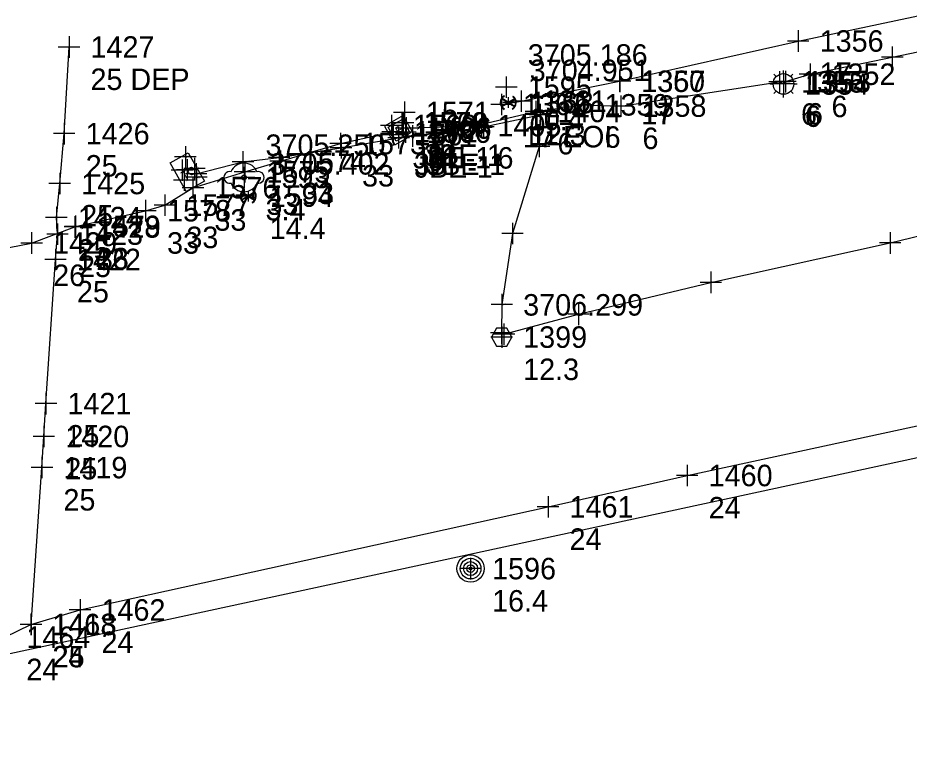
# Model space of a CAD drawing. Extents: x 352921 to 392463, y 10654752 to 10749237.
# Drawn here: x 389075.6 to 389283, y 10658730.9 to 10658904.6 of the extents above; entities that cross this region are included whole.
import ezdxf

# ---------------------------------------------------------------- set-up
doc = ezdxf.new("R2010")
doc.units = 0
for name, color, linetype in [('GAS', 7, 'Continuous'), ('GAS_#', 7, 'Continuous'), ('GAS_DES', 7, 'Continuous'), ('GAS_SPOT', 7, 'Continuous'), ('LIMITS', 7, 'Continuous'), ('TC', 7, 'Continuous'), ('TC_#', 7, 'Continuous'), ('TC_DES', 7, 'Continuous'), ('TC_ELEV', 7, 'Continuous'), ('TC_SPOT', 7, 'Continuous'), ('UE', 7, 'Continuous'), ('UE_#', 7, 'Continuous'), ('UE_DES', 7, 'Continuous'), ('UE_ELEV', 7, 'Continuous'), ('UE_SPOT', 7, 'Continuous'), ('W_#', 7, 'Continuous'), ('W_DES', 7, 'Continuous'), ('W_ELEV', 7, 'Continuous'), ('W_SPOT', 7, 'Continuous'), ('WATER', 7, 'Continuous')]:
    doc.layers.add(name, color=color, linetype=linetype)

msp = doc.modelspace()

# ---------------------------------------------------------------- linework, layer by layer
at = {"layer": 'GAS'}
for points in [[(389078.72, 10658763.39), (389081.22, 10658799.88), (389081.66, 10658807.12), (389082.15, 10658814.77), (389084.36, 10658848.32), (389084.84, 10658854.22), (389084.57, 10658858.06), (389085.36, 10658866), (389086.4, 10658877.61), (389087.52, 10658897.76)], [(389072.6, 10658760.4), (389078.62, 10658763.36), (389090.08, 10658766.74), (389198.96, 10658790.73), (389231.32, 10658798.04), (389293.44, 10658811.44), (389333.32, 10658819.87), (389373.23, 10658828.19), (389417.63, 10658838.09), (389441.59, 10658843.51), (389468.71, 10658849.13), (389508.62, 10658858.22), (389630.93, 10658885.56), (389658.83, 10658891.85)]]:
    msp.add_lwpolyline(points, dxfattribs=at)
at = {"layer": 'GAS_SPOT'}
for p, q in [((389087.52, 10658900.26), (389087.52, 10658895.26)), ((389090.02, 10658897.76), (389085.02, 10658897.76)), ((389086.4, 10658880.11), (389086.4, 10658875.11)), ((389088.9, 10658877.61), (389083.9, 10658877.61)), ((389085.36, 10658868.5), (389085.36, 10658863.5)), ((389087.86, 10658866), (389082.86, 10658866)), ((389084.57, 10658860.56), (389084.57, 10658855.56)), ((389087.07, 10658858.06), (389082.07, 10658858.06)), ((389084.84, 10658856.72), (389084.84, 10658851.72)), ((389087.34, 10658854.22), (389082.34, 10658854.22)), ((389084.36, 10658850.82), (389084.36, 10658845.82)), ((389086.86, 10658848.32), (389081.86, 10658848.32)), ((389082.15, 10658817.27), (389082.15, 10658812.27)), ((389084.65, 10658814.77), (389079.65, 10658814.77)), ((389081.66, 10658809.62), (389081.66, 10658804.62)), ((389084.16, 10658807.12), (389079.16, 10658807.12)), ((389081.22, 10658802.38), (389081.22, 10658797.38)), ((389083.72, 10658799.88), (389078.72, 10658799.88)), ((389231.32, 10658800.54), (389231.32, 10658795.54)), ((389233.82, 10658798.04), (389228.82, 10658798.04)), ((389198.96, 10658793.23), (389198.96, 10658788.23)), ((389201.46, 10658790.73), (389196.46, 10658790.73)), ((389090.08, 10658769.24), (389090.08, 10658764.24)), ((389078.62, 10658765.86), (389078.62, 10658760.86)), ((389078.72, 10658765.89), (389078.72, 10658760.89)), ((389092.58, 10658766.74), (389087.58, 10658766.74)), ((389081.12, 10658763.36), (389076.12, 10658763.36)), ((389081.22, 10658763.39), (389076.22, 10658763.39))]:
    msp.add_line(p, q, dxfattribs=at)
at = {"layer": 'LIMITS'}
msp.add_line((388080.78, 10658541.98), (390234.87, 10659007.56), dxfattribs=at)
at = {"layer": 'TC'}
for points in [[(389183.93, 10658879.2), (389197.16, 10658882), (389196.9, 10658874.62), (389190.7, 10658854.36), (389188.21, 10658837.81), (389188.11, 10658831.21), (389188.71, 10658830.92), (389206.05, 10658835.56), (389236.83, 10658842.99), (389278.53, 10658852.15), (389305.48, 10658858.72), (389321.86, 10658861.65), (389323.61, 10658862.04), (389348.79, 10658867.39), (389382.38, 10658875.13), (389415.42, 10658882.74)], [(389117.08, 10658868.23), (389127.98, 10658871), (389136.41, 10658872.05), (389150.81, 10658874.31), (389164.2, 10658876.64), (389167.46, 10658877.05), (389183.45, 10658879.01)]]:
    msp.add_lwpolyline(points, dxfattribs=at)
for points in [[(389111.04, 10658870.78), (389115.27, 10658873.17), (389119.02, 10658866.52), (389114.79, 10658864.13)], [(389111.04, 10658870.78), (389115.27, 10658873.17), (389119.02, 10658866.52), (389114.79, 10658864.13)], [(389190.57, 10658830.24), (389189.37, 10658832.32), (389186.97, 10658832.32), (389185.77, 10658830.24), (389186.97, 10658828.17), (389189.37, 10658828.17)], [(389190.57, 10658830.24), (389189.37, 10658832.32), (389186.97, 10658832.32), (389185.77, 10658830.24), (389186.97, 10658828.17), (389189.37, 10658828.17)]]:
    msp.add_lwpolyline(points, close=True, dxfattribs=at)
at = {"layer": 'TC_SPOT'}
for p, q in [((389188.17, 10658832.75), (389188.17, 10658827.75)), ((389190.67, 10658830.25), (389185.67, 10658830.25))]:
    msp.add_line(p, q, dxfattribs=at)
at = {"layer": 'UE'}
for p, q in [((389253.73, 10658891.57), (389253.73, 10658892.33)), ((389252.05, 10658890.89), (389251.51, 10658891.43)), ((389255.4, 10658890.89), (389255.94, 10658891.43)), ((389250.56, 10658889.22), (389251.32, 10658889.22)), ((389256.13, 10658889.22), (389256.89, 10658889.22)), ((389251.46, 10658886.95), (389252, 10658887.49)), ((389253.73, 10658886), (389253.73, 10658886.76)), ((389255.99, 10658886.95), (389255.45, 10658887.49)), ((389164.98, 10658880.1), (389165.54, 10658882.55))]:
    msp.add_line(p, q, dxfattribs=at)
for points in [[(389165.95, 10658878.91), (389182.2, 10658879.46), (389196.15, 10658882.77), (389207.11, 10658884.3), (389215.93, 10658884.01), (389252.81, 10658889.65), (389253.73, 10658889.17), (389254.19, 10658889.7), (389259.9, 10658891.43), (389279.05, 10658895.36), (389293.2, 10658898.38), (389322.16, 10658905.11), (389355.65, 10658912.26), (389406.1, 10658922.87), (389436.51, 10658929.81)], [(389089, 10658856.01), (389105.33, 10658859.66), (389109.82, 10658860.96), (389116.35, 10658865.01), (389128.44, 10658868.7), (389136.73, 10658871.2), (389150.69, 10658875.29), (389162.76, 10658878.04)], [(389050.75, 10658846.66), (389078.83, 10658852.14), (389088.88, 10658855.88)]]:
    msp.add_lwpolyline(points, dxfattribs=at)
for points in [[(389163.34, 10658875), (389167.7, 10658877.46), (389165.24, 10658881.81), (389160.89, 10658879.35)], [(389163.34, 10658875), (389167.7, 10658877.46), (389165.24, 10658881.81), (389160.89, 10658879.35)], [(389161.8, 10658879.1), (389165.03, 10658880.92), (389166.85, 10658877.69), (389163.62, 10658875.87)]]:
    msp.add_lwpolyline(points, close=True, dxfattribs=at)
for centre, radius in [((389253.73, 10658889.17), 2.4), ((389253.73, 10658889.17), 2.4), ((389180.94, 10658776.37), 3.17), ((389180.94, 10658776.37), 3.17), ((389180.94, 10658776.37), 2.4), ((389180.94, 10658776.37), 1.62), ((389180.94, 10658776.37), 0.898), ((389180.94, 10658776.37), 0.32)]:
    msp.add_circle(centre, radius, dxfattribs=at)
at = {"layer": 'UE_SPOT'}
for p, q in [((389279.05, 10658897.86), (389279.05, 10658892.86)), ((389281.55, 10658895.36), (389276.55, 10658895.36)), ((389252.81, 10658892.15), (389252.81, 10658887.15)), ((389254.19, 10658892.2), (389254.19, 10658887.2)), ((389259.9, 10658893.93), (389259.9, 10658888.93)), ((389189.24, 10658890.9), (389189.24, 10658885.9)), ((389253.73, 10658891.67), (389253.73, 10658886.67)), ((389262.4, 10658891.43), (389257.4, 10658891.43)), ((389191.74, 10658888.4), (389186.74, 10658888.4)), ((389255.31, 10658889.65), (389250.31, 10658889.65)), ((389256.23, 10658889.17), (389251.23, 10658889.17)), ((389256.69, 10658889.7), (389251.69, 10658889.7)), ((389207.11, 10658886.8), (389207.11, 10658881.8)), ((389215.93, 10658886.51), (389215.93, 10658881.51)), ((389165.54, 10658885.05), (389165.54, 10658880.05)), ((389196.15, 10658885.27), (389196.15, 10658880.27)), ((389197.16, 10658884.5), (389197.16, 10658879.5)), ((389209.61, 10658884.3), (389204.61, 10658884.3)), ((389218.43, 10658884.01), (389213.43, 10658884.01)), ((389162.52, 10658882), (389162.52, 10658877)), ((389168.04, 10658882.55), (389163.04, 10658882.55)), ((389164.98, 10658882.6), (389164.98, 10658877.6)), ((389165.25, 10658882.58), (389165.25, 10658877.58)), ((389182.2, 10658881.96), (389182.2, 10658876.96)), ((389183.93, 10658881.7), (389183.93, 10658876.7)), ((389198.65, 10658882.77), (389193.65, 10658882.77)), ((389199.66, 10658882), (389194.66, 10658882)), ((389167.48, 10658880.1), (389162.48, 10658880.1)), ((389167.75, 10658880.08), (389162.75, 10658880.08)), ((389162.76, 10658880.54), (389162.76, 10658875.54)), ((389162.91, 10658879.85), (389162.91, 10658874.85)), ((389165.76, 10658880.45), (389165.76, 10658875.45)), ((389165.95, 10658881.41), (389165.95, 10658876.41)), ((389183.45, 10658881.51), (389183.45, 10658876.51)), ((389150.69, 10658877.79), (389150.69, 10658872.79)), ((389165.02, 10658879.5), (389160.02, 10658879.5)), ((389165.26, 10658878.04), (389160.26, 10658878.04)), ((389168.26, 10658877.95), (389163.26, 10658877.95)), ((389168.45, 10658878.91), (389163.45, 10658878.91)), ((389164.2, 10658879.14), (389164.2, 10658874.14)), ((389167.46, 10658879.55), (389167.46, 10658874.55)), ((389184.7, 10658879.46), (389179.7, 10658879.46)), ((389185.95, 10658879.01), (389180.95, 10658879.01)), ((389186.43, 10658879.2), (389181.43, 10658879.2)), ((389150.81, 10658876.81), (389150.81, 10658871.81)), ((389165.41, 10658877.35), (389160.41, 10658877.35)), ((389166.7, 10658876.64), (389161.7, 10658876.64)), ((389169.96, 10658877.05), (389164.96, 10658877.05)), ((389196.9, 10658877.12), (389196.9, 10658872.12)), ((389114.59, 10658874.7), (389114.59, 10658869.7)), ((389127.98, 10658873.5), (389127.98, 10658868.5)), ((389136.41, 10658874.55), (389136.41, 10658869.55)), ((389136.73, 10658873.7), (389136.73, 10658868.7)), ((389153.19, 10658875.29), (389148.19, 10658875.29)), ((389153.31, 10658874.31), (389148.31, 10658874.31)), ((389199.4, 10658874.62), (389194.4, 10658874.62)), ((389117.09, 10658872.2), (389112.09, 10658872.2)), ((389113.81, 10658871.59), (389113.81, 10658866.59)), ((389115.04, 10658871.69), (389115.04, 10658866.69)), ((389116.7, 10658871.99), (389116.7, 10658866.99)), ((389138.91, 10658872.05), (389133.91, 10658872.05)), ((389119.2, 10658869.49), (389114.2, 10658869.49)), ((389114.34, 10658869.31), (389114.34, 10658864.31)), ((389117.08, 10658870.73), (389117.08, 10658865.73)), ((389117.14, 10658869.97), (389117.14, 10658864.97)), ((389130.48, 10658871), (389125.48, 10658871)), ((389128.44, 10658871.2), (389128.44, 10658866.2)), ((389139.23, 10658871.2), (389134.23, 10658871.2)), ((389116.31, 10658869.09), (389111.31, 10658869.09)), ((389117.54, 10658869.19), (389112.54, 10658869.19)), ((389119.58, 10658868.23), (389114.58, 10658868.23)), ((389119.64, 10658867.47), (389114.64, 10658867.47)), ((389116.35, 10658867.51), (389116.35, 10658862.51)), ((389130.94, 10658868.7), (389125.94, 10658868.7)), ((389116.84, 10658866.81), (389111.84, 10658866.81)), ((389109.82, 10658863.46), (389109.82, 10658858.46)), ((389118.85, 10658865.01), (389113.85, 10658865.01)), ((389105.33, 10658862.16), (389105.33, 10658857.16)), ((389112.32, 10658860.96), (389107.32, 10658860.96)), ((389107.83, 10658859.66), (389102.83, 10658859.66)), ((389088.88, 10658858.38), (389088.88, 10658853.38)), ((389089, 10658858.51), (389089, 10658853.51)), ((389190.7, 10658856.86), (389190.7, 10658851.86)), ((389091.38, 10658855.88), (389086.38, 10658855.88)), ((389091.5, 10658856.01), (389086.5, 10658856.01)), ((389078.83, 10658854.64), (389078.83, 10658849.64)), ((389193.2, 10658854.36), (389188.2, 10658854.36)), ((389278.53, 10658854.65), (389278.53, 10658849.65)), ((389081.33, 10658852.14), (389076.33, 10658852.14)), ((389281.03, 10658852.15), (389276.03, 10658852.15)), ((389236.83, 10658845.49), (389236.83, 10658840.49)), ((389239.33, 10658842.99), (389234.33, 10658842.99)), ((389188.21, 10658840.31), (389188.21, 10658835.31)), ((389190.71, 10658837.81), (389185.71, 10658837.81)), ((389206.05, 10658838.06), (389206.05, 10658833.06)), ((389208.55, 10658835.56), (389203.55, 10658835.56)), ((389188.11, 10658833.71), (389188.11, 10658828.71)), ((389188.71, 10658833.42), (389188.71, 10658828.42)), ((389190.61, 10658831.21), (389185.61, 10658831.21)), ((389191.21, 10658830.92), (389186.21, 10658830.92)), ((389180.94, 10658778.87), (389180.94, 10658773.87)), ((389183.44, 10658776.37), (389178.44, 10658776.37))]:
    msp.add_line(p, q, dxfattribs=at)
at = {"layer": 'W_SPOT'}
for p, q in [((389257.15, 10658901.66), (389257.15, 10658896.66)), ((389259.65, 10658899.16), (389254.65, 10658899.16)), ((389215.6, 10658892.3), (389215.6, 10658887.3)), ((389215.69, 10658892.29), (389215.69, 10658887.29)), ((389218.1, 10658889.8), (389213.1, 10658889.8)), ((389218.19, 10658889.79), (389213.19, 10658889.79)), ((389188.12, 10658886.9), (389188.12, 10658881.9)), ((389189.7, 10658886.09), (389189.7, 10658883.59)), ((389192.7, 10658887.65), (389192.7, 10658882.65)), ((389190.62, 10658884.4), (389185.62, 10658884.4)), ((389190.95, 10658884.83), (389188.45, 10658884.83)), ((389195.2, 10658885.15), (389190.2, 10658885.15)), ((389128.23, 10658869.91), (389128.23, 10658864.91)), ((389130.73, 10658867.41), (389125.73, 10658867.41)), ((389130.45, 10658863.06), (389127.95, 10658863.06)), ((389129.2, 10658864.31), (389129.2, 10658861.81))]:
    msp.add_line(p, q, dxfattribs=at)
at = {"layer": 'WATER'}
for p, q in [((389188.81, 10658886.3), (389188.74, 10658886.42)), ((389190.84, 10658886.3), (389190.75, 10658886.19)), ((389188.13, 10658883.98), (389191.26, 10658885.69)), ((389188.16, 10658885.73), (389191.23, 10658883.95)), ((389188.17, 10658884.07), (389189.56, 10658884.83)), ((389189.56, 10658884.83), (389188.19, 10658885.63)), ((389188.24, 10658883.95), (389189.7, 10658884.75)), ((389189.71, 10658884.91), (389188.26, 10658885.75)), ((389189.7, 10658884.75), (389191.15, 10658883.91)), ((389191.17, 10658885.72), (389189.71, 10658884.91)), ((389191.24, 10658885.59), (389189.85, 10658884.83)), ((389189.85, 10658884.83), (389191.22, 10658884.03)), ((389190.65, 10658883.4), (389190.73, 10658883.28)), ((389125.14, 10658866.15), (389125.13, 10658866.09)), ((389127.63, 10658862.21), (389130.76, 10658863.92)), ((389127.65, 10658863.96), (389130.73, 10658862.18)), ((389127.67, 10658862.3), (389129.06, 10658863.06)), ((389129.06, 10658863.06), (389127.69, 10658863.86)), ((389129.2, 10658863.14), (389127.76, 10658863.98)), ((389128.31, 10658864.52), (389128.24, 10658864.65)), ((389130.67, 10658863.95), (389129.2, 10658863.14)), ((389130.74, 10658863.82), (389129.35, 10658863.06)), ((389129.35, 10658863.06), (389130.72, 10658862.26)), ((389130.34, 10658864.53), (389130.25, 10658864.42)), ((389127.74, 10658862.17), (389129.2, 10658862.98)), ((389129.2, 10658862.98), (389130.65, 10658862.14)), ((389130.15, 10658861.63), (389130.23, 10658861.51))]:
    msp.add_line(p, q, dxfattribs=at)
msp.add_lwpolyline([(389188.12, 10658884.4), (389192.7, 10658885.15), (389215.6, 10658889.8), (389215.69, 10658889.79), (389257.15, 10658899.16), (389291.95, 10658906.5), (389319.4, 10658912.41), (389460.58, 10658943.13)], dxfattribs=at)
msp.add_circle((389128.23, 10658867.41), 0.57, dxfattribs=at)
for centre, radius, start, end in [((389189.71, 10658884.83), 1.86, 121.3633, 239.9103), ((389189.7, 10658884.83), 1.79, 121.3633, 239.9103), ((389189.71, 10658884.83), 1.71, 121.3633, 147.5545), ((389189.7, 10658884.83), 1.79, 303.5829, 52.4874), ((389189.71, 10658884.83), 1.86, 303.5829, 52.4874), ((389189.71, 10658884.83), 1.71, 31.1083, 52.4874), ((389189.71, 10658884.83), 1.71, 152.3305, 206.3323), ((389189.71, 10658884.83), 1.71, 211.1083, 239.9103), ((389189.71, 10658884.83), 1.71, 303.5829, 327.5218), ((389189.71, 10658884.83), 1.71, 332.2978, 26.3323), ((389128.23, 10658867.41), 3.33, 22.2367, 157.249), ((389128.23, 10658867.41), 3.33, 22.2367, 157.249), ((389124.9, 10658867.41), 1.35, 74.8142, 280.1755), ((389124.9, 10658867.41), 1.35, 74.8142, 280.1755), ((389131.56, 10658867.41), 1.36, 257.9052, 102.0948), ((389131.57, 10658867.41), 1.36, 257.9052, 102.0948), ((389128.23, 10658867.41), 3.33, 202.2906, 337.9941), ((389128.23, 10658867.41), 3.33, 202.2906, 337.9941), ((389129.2, 10658863.06), 1.86, 121.3633, 239.9103), ((389129.2, 10658863.06), 1.79, 121.3633, 239.9103), ((389129.2, 10658863.06), 1.71, 152.3305, 206.3323), ((389129.2, 10658863.06), 1.71, 121.3633, 147.5545), ((389129.2, 10658863.06), 1.79, 303.5829, 52.4874), ((389129.2, 10658863.06), 1.86, 303.5829, 52.4874), ((389129.2, 10658863.06), 1.71, 31.1083, 52.4874), ((389129.2, 10658863.06), 1.71, 332.2978, 26.3323), ((389129.2, 10658863.06), 1.71, 211.1083, 239.9103), ((389129.2, 10658863.06), 1.71, 303.5829, 327.5218)]:
    msp.add_arc(centre, radius, start, end, dxfattribs=at)

# ---------------------------------------------------------------- texts
at = {"layer": 'GAS_#'}
for s, p in [('1427', (389092.52, 10658895.26)), ('1426', (389091.4, 10658875.11)), ('1425', (389090.36, 10658863.5)), ('1424', (389089.57, 10658855.56)), ('1423', (389089.84, 10658851.72)), ('1422', (389089.36, 10658845.82)), ('1421', (389087.15, 10658812.27)), ('1420', (389086.66, 10658804.62)), ('1419', (389086.22, 10658797.38)), ('1460', (389236.32, 10658795.54)), ('1461', (389203.96, 10658788.23)), ('1462', (389095.08, 10658764.24)), ('1463', (389083.62, 10658760.86)), ('1418', (389083.72, 10658760.89)), ('1464', (389077.6, 10658757.9))]:
    msp.add_text(s, height=5, dxfattribs=at).set_placement(p)
at = {"layer": 'GAS_DES'}
for s, p in [('25 DEP', (389092.52, 10658887.76)), ('25', (389091.4, 10658867.61)), ('25', (389090.36, 10658856)), ('25', (389089.57, 10658848.06)), ('25', (389089.84, 10658844.22)), ('25', (389089.36, 10658838.32)), ('25', (389087.15, 10658804.77)), ('25', (389086.66, 10658797.12)), ('25', (389086.22, 10658789.88)), ('24', (389236.32, 10658788.04)), ('24', (389203.96, 10658780.73)), ('24', (389095.08, 10658756.74)), ('24', (389083.62, 10658753.36)), ('25', (389083.72, 10658753.39)), ('24', (389077.6, 10658750.4))]:
    msp.add_text(s, height=5, dxfattribs=at).set_placement(p)
at = {"layer": 'TC'}
msp.add_text('TC', height=1.92, rotation=29.4576, dxfattribs=at).set_placement((389114.26, 10658866.8))
at = {"layer": 'TC_#'}
msp.add_text('1399', height=5, dxfattribs=at).set_placement((389193.17, 10658827.75))
at = {"layer": 'TC_DES'}
msp.add_text('12.3', height=5, dxfattribs=at).set_placement((389193.17, 10658820.25))
at = {"layer": 'TC_ELEV'}
msp.add_text('3706.299', height=5, dxfattribs=at).set_placement((389193.17, 10658835.25))
at = {"layer": 'UE'}
msp.add_text('E', height=2, rotation=29.4576, dxfattribs=at).set_placement((389164.1, 10658877.12))
at = {"layer": 'UE_#'}
for s, height, p in [('1355', 5, (389257.81, 10658887.15)), ('1353', 5, (389259.19, 10658887.2)), ('1352', 5, (389264.9, 10658888.93)), ('1595', 5, (389194.24, 10658885.9)), ('1354', 5, (389258.73, 10658886.67)), ('1359', 5, (389212.11, 10658881.8)), ('1358', 5, (389220.93, 10658881.51)), ('1571', 5, (389170.54, 10658880.05)), ('1404', 5, (389201.15, 10658880.27)), ('1568', 5, (389167.52, 10658877)), ('1570', 5, (389169.98, 10658877.6)), ('1569', 5, (389170.25, 10658877.58)), ('1405', 5, (389187.2, 10658876.96)), ('1407', 0.15, (389197.31, 10658881.92)), ('1572', 5, (389167.76, 10658875.54)), ('1567', 5, (389167.91, 10658874.85)), ('1566', 5, (389170.76, 10658875.45)), ('1406', 5, (389170.95, 10658876.41)), ('1573', 5, (389155.69, 10658872.79)), ('1592', 0.15, (389183.6, 10658878.93)), ('1408', 0.15, (389184.08, 10658879.13)), ('1590', 0.15, (389164.35, 10658876.57)), ('1591', 0.15, (389167.61, 10658876.97)), ('1574', 5, (389141.73, 10658868.7)), ('1589', 0.15, (389150.96, 10658874.24)), ('1403', 0.15, (389197.05, 10658874.54)), ('1585', 0.15, (389114.74, 10658872.12)), ('1588', 0.15, (389136.57, 10658871.97)), ('1584', 0.15, (389115.19, 10658869.12)), ('1580', 0.15, (389116.85, 10658869.41)), ('1587', 0.15, (389128.13, 10658870.93)), ('1575', 5, (389133.44, 10658866.2)), ('1583', 0.15, (389113.96, 10658869.01)), ('1586', 0.15, (389117.23, 10658868.16)), ('1581', 0.15, (389117.29, 10658867.4)), ('1576', 5, (389121.35, 10658862.51)), ('1582', 0.15, (389114.49, 10658866.74)), ('1577', 5, (389114.82, 10658858.46)), ('1578', 5, (389110.33, 10658857.16)), ('1428', 5, (389093.88, 10658853.38)), ('1579', 5, (389094, 10658853.51)), ('1429', 5, (389083.83, 10658849.64)), ('1402', 0.15, (389190.85, 10658854.28)), ('1395', 0.15, (389278.68, 10658852.07)), ('1396', 0.15, (389236.98, 10658842.91)), ('1401', 0.15, (389188.36, 10658837.73)), ('1397', 0.15, (389206.2, 10658835.49)), ('1400', 0.15, (389188.26, 10658831.13)), ('1398', 0.15, (389188.86, 10658830.85)), ('1596', 5, (389185.94, 10658773.87))]:
    msp.add_text(s, height=height, dxfattribs=at).set_placement(p)
at = {"layer": 'UE_DES'}
for s, height, p in [('6', 5, (389264.9, 10658881.43)), ('6', 5, (389257.81, 10658879.65)), ('6', 5, (389258.73, 10658879.17)), ('6', 5, (389259.19, 10658879.7)), ('10.4', 5, (389194.24, 10658878.4)), ('13', 0.15, (389197.31, 10658881.7)), ('32', 5, (389170.54, 10658872.55)), ('15', 0.15, (389183.6, 10658878.71)), ('13', 0.15, (389184.08, 10658878.9)), ('6', 5, (389201.15, 10658872.77)), ('6', 5, (389212.11, 10658874.3)), ('6', 5, (389220.93, 10658874.01)), ('15', 0.15, (389164.35, 10658876.34)), ('15', 0.15, (389167.61, 10658876.75)), ('15', 0.15, (389150.96, 10658874.01)), ('JBE-1', 5, (389167.52, 10658869.5)), ('32', 5, (389169.98, 10658870.1)), ('JBE-1', 5, (389170.25, 10658870.08)), ('6', 5, (389170.95, 10658868.91)), ('6', 5, (389187.2, 10658869.46)), ('13', 0.15, (389197.05, 10658874.32)), ('14', 0.15, (389114.74, 10658871.9)), ('15', 0.15, (389136.57, 10658871.75)), ('JBE-1', 5, (389167.91, 10658867.35)), ('33', 5, (389167.76, 10658868.04)), ('JBE-1', 5, (389170.76, 10658867.95)), ('TSB-13', 0.15, (389116.85, 10658869.19)), ('15', 0.15, (389128.13, 10658870.7)), ('33', 5, (389155.69, 10658865.29)), ('TSB-13', 0.15, (389113.96, 10658868.79)), ('14', 0.15, (389115.19, 10658868.89)), ('15', 0.15, (389117.23, 10658867.93)), ('TSB-13', 0.15, (389117.29, 10658867.17)), ('TSB-13', 0.15, (389114.49, 10658866.51)), ('33', 5, (389141.73, 10658861.2)), ('33', 5, (389133.44, 10658858.7)), ('33', 5, (389121.35, 10658855.01)), ('33', 5, (389110.33, 10658849.66)), ('33', 5, (389114.82, 10658850.96)), ('13', 0.15, (389190.85, 10658854.06)), ('26', 5, (389093.88, 10658845.88)), ('33', 5, (389094, 10658846.01)), ('13', 0.15, (389278.68, 10658851.85)), ('26', 5, (389083.83, 10658842.14)), ('13', 0.15, (389236.98, 10658842.69)), ('13', 0.15, (389188.36, 10658837.51)), ('13', 0.15, (389206.2, 10658835.26)), ('13', 0.15, (389188.26, 10658830.91)), ('13', 0.15, (389188.86, 10658830.62)), ('16.4', 5, (389185.94, 10658766.37))]:
    msp.add_text(s, height=height, dxfattribs=at).set_placement(p)
at = {"layer": 'UE_ELEV'}
for s, height, p in [('3705.186', 5, (389194.24, 10658893.4)), ('3705.394', 0.15, (389197.31, 10658882.15)), ('3704.988', 0.15, (389183.6, 10658879.16)), ('3704.973', 0.15, (389184.08, 10658879.35)), ('3705.478', 0.15, (389164.35, 10658876.79)), ('3705.774', 0.15, (389167.61, 10658877.2)), ('3705.597', 0.15, (389150.96, 10658874.46)), ('3704.970', 0.15, (389197.05, 10658874.77)), ('3705.700', 0.15, (389114.74, 10658872.35)), ('3705.488', 0.15, (389136.57, 10658872.2)), ('3706.017', 0.15, (389113.96, 10658869.24)), ('3705.711', 0.15, (389115.19, 10658869.34)), ('3705.963', 0.15, (389116.85, 10658869.64)), ('3705.499', 0.15, (389128.13, 10658871.15)), ('3705.715', 0.15, (389117.23, 10658868.38)), ('3705.946', 0.15, (389117.29, 10658867.62)), ('3705.949', 0.15, (389114.49, 10658866.96)), ('3705.466', 0.15, (389190.85, 10658854.51)), ('3706.339', 0.15, (389278.68, 10658852.3)), ('3706.354', 0.15, (389236.98, 10658843.14)), ('3706.136', 0.15, (389188.36, 10658837.96)), ('3706.293', 0.15, (389206.2, 10658835.71)), ('3706.360', 0.15, (389188.26, 10658831.36)), ('3706.436', 0.15, (389188.86, 10658831.07))]:
    msp.add_text(s, height=height, dxfattribs=at).set_placement(p)
at = {"layer": 'W_#'}
for s, p in [('1356', (389262.15, 10658896.66)), ('1360', (389220.6, 10658887.3)), ('1357', (389220.69, 10658887.29)), ('1362', (389193.12, 10658881.9)), ('1363', (389194.7, 10658882.34)), ('1361', (389197.7, 10658882.65)), ('1593', (389133.23, 10658864.91)), ('1594', (389134.2, 10658860.56))]:
    msp.add_text(s, height=5, dxfattribs=at).set_placement(p)
at = {"layer": 'W_DES'}
for s, p in [('17', (389262.15, 10658889.16)), ('17', (389220.6, 10658879.8)), ('17', (389220.69, 10658879.79)), ('12.3', (389194.7, 10658874.84)), ('17', (389197.7, 10658875.15)), ('17 EOI', (389193.12, 10658874.4)), ('3.4', (389133.23, 10658857.41)), ('14.4', (389134.2, 10658853.06))]:
    msp.add_text(s, height=5, dxfattribs=at).set_placement(p)
at = {"layer": 'W_ELEV'}
for s, p in [('3704.951', (389194.7, 10658889.84)), ('3705.250', (389133.23, 10658872.41)), ('3705.402', (389134.2, 10658868.06))]:
    msp.add_text(s, height=5, dxfattribs=at).set_placement(p)

doc.saveas('drawing.dxf')
